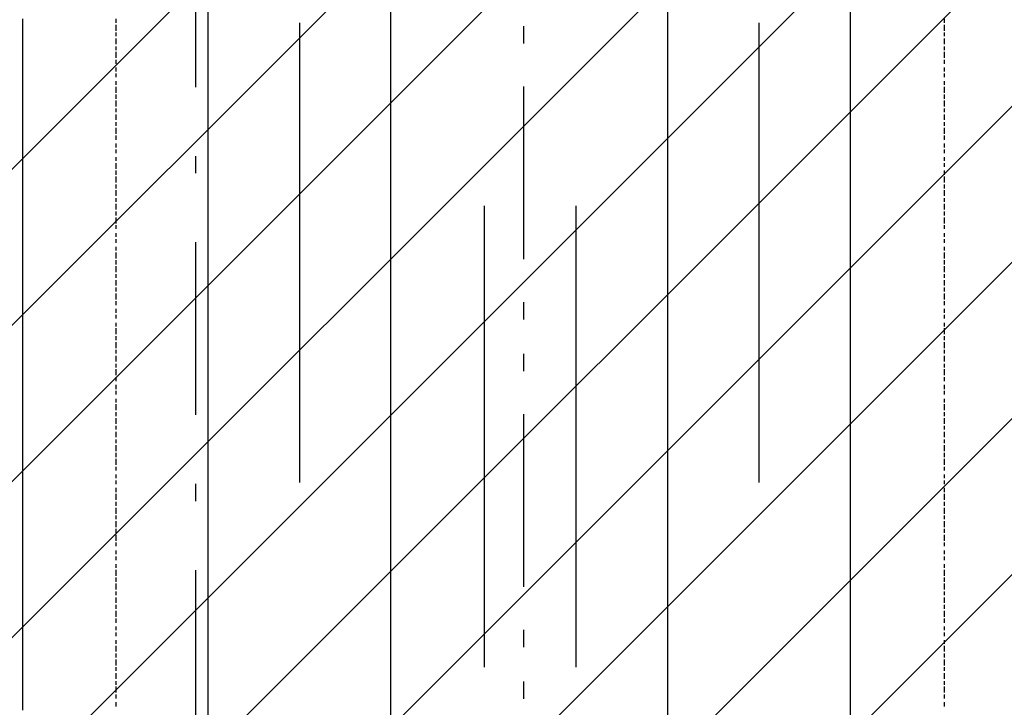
# Model space of a CAD drawing. Extents: x 997 to 109698, y 921 to 94021.
# Tile 465 of 656: x 30603 to 32743, y 40523 to 42018. Entities that reach past the tile are written whole.
import ezdxf

# ---------------------------------------------------------------- set-up
doc = ezdxf.new("R2010")
doc.units = 0
doc.header["$MEASUREMENT"] = 0
for name, color, linetype in [('12', 7, 'CONTINUOUS'), ('28', 7, 'CONTINUOUS'), ('40', 7, 'CONTINUOUS')]:
    doc.layers.add(name, color=color, linetype=linetype)

msp = doc.modelspace()

# ---------------------------------------------------------------- linework, layer by layer
at = {"layer": '12', "color": 5}
for p, q in [((31011.630503, 42459.563401), (31011.630503, 41460.563401)), ((32408.630503, 41460.563401), (32408.630503, 42459.563401)), ((31409.630503, 41062.563401), (31409.630503, 42061.563401)), ((32010.630503, 42061.563401), (32010.630503, 41062.563401)), ((30609.630503, 42006.563401), (30609.630503, 42019.563401)), ((30609.630503, 41998.563401), (30609.630503, 42006.563401)), ((30609.630503, 41989.563401), (30609.630503, 41998.563401)), ((30609.630503, 41976.563401), (30609.630503, 41989.563401)), ((30609.630503, 41968.563401), (30609.630503, 41976.563401)), ((30609.630503, 41959.563401), (30609.630503, 41968.563401)), ((30609.630503, 41947.563401), (30609.630503, 41959.563401)), ((30609.630503, 41938.563401), (30609.630503, 41947.563401)), ((30609.630503, 41926.563401), (30609.630503, 41938.563401)), ((30609.630503, 41917.563401), (30609.630503, 41926.563401)), ((30609.630503, 41909.563401), (30609.630503, 41917.563401)), ((30609.630503, 41896.563401), (30609.630503, 41909.563401)), ((30609.630503, 41888.563401), (30609.630503, 41896.563401)), ((30609.630503, 41879.563401), (30609.630503, 41888.563401)), ((30609.630503, 41866.563401), (30609.630503, 41879.563401)), ((30609.630503, 41858.563401), (30609.630503, 41866.563401)), ((30609.630503, 41849.563401), (30609.630503, 41858.563401)), ((30609.630503, 41837.563401), (30609.630503, 41849.563401)), ((30609.630503, 41828.563401), (30609.630503, 41837.563401)), ((30609.630503, 41816.563401), (30609.630503, 41828.563401)), ((30609.630503, 41807.563401), (30609.630503, 41816.563401)), ((30609.630503, 41799.563401), (30609.630503, 41807.563401)), ((30609.630503, 41786.563401), (30609.630503, 41799.563401)), ((30609.630503, 41777.563401), (30609.630503, 41786.563401)), ((30609.630503, 41769.563401), (30609.630503, 41777.563401)), ((30609.630503, 41756.563401), (30609.630503, 41769.563401)), ((30609.630503, 41748.563401), (30609.630503, 41756.563401)), ((30609.630503, 41739.563401), (30609.630503, 41748.563401)), ((30609.630503, 41727.563401), (30609.630503, 41739.563401)), ((30609.630503, 41718.563401), (30609.630503, 41727.563401)), ((30609.630503, 41705.563401), (30609.630503, 41718.563401)), ((30609.630503, 41697.563401), (30609.630503, 41705.563401)), ((30609.630503, 41689.563401), (30609.630503, 41697.563401)), ((30609.630503, 41676.563401), (30609.630503, 41689.563401)), ((30609.630503, 41667.563401), (30609.630503, 41676.563401)), ((30609.630503, 41659.563401), (30609.630503, 41667.563401)), ((30609.630503, 41646.563401), (30609.630503, 41659.563401)), ((30609.630503, 41638.563401), (30609.630503, 41646.563401)), ((30609.630503, 41629.563401), (30609.630503, 41638.563401)), ((30609.630503, 41617.563401), (30609.630503, 41629.563401)), ((30609.630503, 41608.563401), (30609.630503, 41617.563401)), ((30609.630503, 41595.563401), (30609.630503, 41608.563401)), ((30609.630503, 41587.563401), (30609.630503, 41595.563401)), ((30609.630503, 41578.563401), (30609.630503, 41587.563401)), ((30609.630503, 41566.563401), (30609.630503, 41578.563401)), ((30609.630503, 41557.563401), (30609.630503, 41566.563401)), ((30609.630503, 41549.563401), (30609.630503, 41557.563401)), ((30609.630503, 41536.563401), (30609.630503, 41549.563401)), ((30609.630503, 41528.563401), (30609.630503, 41536.563401)), ((30609.630503, 41519.563401), (30609.630503, 41528.563401)), ((30609.630503, 41507.563401), (30609.630503, 41519.563401)), ((30609.630503, 41498.563401), (30609.630503, 41507.563401)), ((30609.630503, 41485.563401), (30609.630503, 41498.563401)), ((30609.630503, 41477.563401), (30609.630503, 41485.563401)), ((30609.630503, 41468.563401), (30609.630503, 41477.563401)), ((30609.630503, 41456.563401), (30609.630503, 41468.563401)), ((30609.630503, 41447.563401), (30609.630503, 41456.563401)), ((31011.630503, 41460.563401), (31011.630503, 40461.563401)), ((32408.630503, 40461.563401), (32408.630503, 41460.563401)), ((30609.630503, 41439.563401), (30609.630503, 41447.563401)), ((30609.630503, 41426.563401), (30609.630503, 41439.563401)), ((30609.630503, 41418.563401), (30609.630503, 41426.563401)), ((30609.630503, 41409.563401), (30609.630503, 41418.563401)), ((30609.630503, 41396.563401), (30609.630503, 41409.563401)), ((30609.630503, 41388.563401), (30609.630503, 41396.563401)), ((30609.630503, 41380.563401), (30609.630503, 41388.563401)), ((30609.630503, 41367.563401), (30609.630503, 41380.563401)), ((30609.630503, 41358.563401), (30609.630503, 41367.563401)), ((30609.630503, 41346.563401), (30609.630503, 41358.563401)), ((30609.630503, 41337.563401), (30609.630503, 41346.563401)), ((30609.630503, 41329.563401), (30609.630503, 41337.563401)), ((30609.630503, 41316.563401), (30609.630503, 41329.563401)), ((30609.630503, 41308.563401), (30609.630503, 41316.563401)), ((30609.630503, 41299.563401), (30609.630503, 41308.563401)), ((30609.630503, 41286.563401), (30609.630503, 41299.563401)), ((30609.630503, 41278.563401), (30609.630503, 41286.563401)), ((30609.630503, 41269.563401), (30609.630503, 41278.563401)), ((30609.630503, 41257.563401), (30609.630503, 41269.563401)), ((30609.630503, 41248.563401), (30609.630503, 41257.563401)), ((30609.630503, 41236.563401), (30609.630503, 41248.563401)), ((30609.630503, 41227.563401), (30609.630503, 41236.563401)), ((30609.630503, 41219.563401), (30609.630503, 41227.563401)), ((30609.630503, 41206.563401), (30609.630503, 41219.563401)), ((30609.630503, 41198.563401), (30609.630503, 41206.563401)), ((30609.630503, 41189.563401), (30609.630503, 41198.563401)), ((30609.630503, 41176.563401), (30609.630503, 41189.563401)), ((30609.630503, 41168.563401), (30609.630503, 41176.563401)), ((30609.630503, 41159.563401), (30609.630503, 41168.563401)), ((30609.630503, 41147.563401), (30609.630503, 41159.563401)), ((30609.630503, 41138.563401), (30609.630503, 41147.563401)), ((30609.630503, 41126.563401), (30609.630503, 41138.563401)), ((30609.630503, 41117.563401), (30609.630503, 41126.563401)), ((30609.630503, 41109.563401), (30609.630503, 41117.563401)), ((30609.630503, 41096.563401), (30609.630503, 41109.563401)), ((30609.630503, 41087.563401), (30609.630503, 41096.563401)), ((30609.630503, 41079.563401), (30609.630503, 41087.563401)), ((30609.630503, 41066.563401), (30609.630503, 41079.563401)), ((30609.630503, 41058.563401), (30609.630503, 41066.563401)), ((30609.630503, 41049.563401), (30609.630503, 41058.563401)), ((30609.630503, 41037.563401), (30609.630503, 41049.563401)), ((31409.630503, 40063.563401), (31409.630503, 41062.563401)), ((32010.630503, 41062.563401), (32010.630503, 40063.563401)), ((30609.630503, 41028.563401), (30609.630503, 41037.563401)), ((30609.630503, 41015.563401), (30609.630503, 41028.563401)), ((30609.630503, 41007.563401), (30609.630503, 41015.563401)), ((30609.630503, 40999.563401), (30609.630503, 41007.563401)), ((30609.630503, 40986.563401), (30609.630503, 40999.563401)), ((30609.630503, 40977.563401), (30609.630503, 40986.563401)), ((30609.630503, 40969.563401), (30609.630503, 40977.563401)), ((30609.630503, 40956.563401), (30609.630503, 40969.563401)), ((30609.630503, 40948.563401), (30609.630503, 40956.563401)), ((30609.630503, 40939.563401), (30609.630503, 40948.563401)), ((30609.630503, 40927.563401), (30609.630503, 40939.563401)), ((30609.630503, 40918.563401), (30609.630503, 40927.563401)), ((30609.630503, 40905.563401), (30609.630503, 40918.563401)), ((30609.630503, 40897.563401), (30609.630503, 40905.563401)), ((30609.630503, 40888.563401), (30609.630503, 40897.563401)), ((30609.630503, 40876.563401), (30609.630503, 40888.563401)), ((30609.630503, 40867.563401), (30609.630503, 40876.563401)), ((30609.630503, 40859.563401), (30609.630503, 40867.563401)), ((30609.630503, 40846.563401), (30609.630503, 40859.563401)), ((30609.630503, 40838.563401), (30609.630503, 40846.563401)), ((30609.630503, 40829.563401), (30609.630503, 40838.563401)), ((30609.630503, 40816.563401), (30609.630503, 40829.563401)), ((30609.630503, 40808.563401), (30609.630503, 40816.563401)), ((30609.630503, 40795.563401), (30609.630503, 40808.563401)), ((30609.630503, 40787.563401), (30609.630503, 40795.563401)), ((30609.630503, 40778.563401), (30609.630503, 40787.563401)), ((30609.630503, 40766.563401), (30609.630503, 40778.563401)), ((30609.630503, 40757.563401), (30609.630503, 40766.563401)), ((30609.630503, 40749.563401), (30609.630503, 40757.563401)), ((30609.630503, 40736.563401), (30609.630503, 40749.563401)), ((30609.630503, 40728.563401), (30609.630503, 40736.563401)), ((30609.630503, 40719.563401), (30609.630503, 40728.563401)), ((30609.630503, 40706.563401), (30609.630503, 40719.563401)), ((30609.630503, 40698.563401), (30609.630503, 40706.563401)), ((30609.630503, 40690.563401), (30609.630503, 40698.563401)), ((30609.630503, 40677.563401), (30609.630503, 40690.563401)), ((30609.630503, 40668.563401), (30609.630503, 40677.563401)), ((30609.630503, 40656.563401), (30609.630503, 40668.563401)), ((30609.630503, 40647.563401), (30609.630503, 40656.563401)), ((30609.630503, 40639.563401), (30609.630503, 40647.563401)), ((30609.630503, 40626.563401), (30609.630503, 40639.563401)), ((30609.630503, 40618.563401), (30609.630503, 40626.563401)), ((30609.630503, 40609.563401), (30609.630503, 40618.563401)), ((30609.630503, 40596.563401), (30609.630503, 40609.563401)), ((30609.630503, 40588.563401), (30609.630503, 40596.563401)), ((30609.630503, 40579.563401), (30609.630503, 40588.563401)), ((30609.630503, 40567.563401), (30609.630503, 40579.563401)), ((30609.630503, 40558.563401), (30609.630503, 40567.563401)), ((30609.630503, 40546.563401), (30609.630503, 40558.563401)), ((30609.630503, 40537.563401), (30609.630503, 40546.563401)), ((30609.630503, 40529.563401), (30609.630503, 40537.563401)), ((30609.630503, 40516.563401), (30609.630503, 40529.563401))]:
    msp.add_line(p, q, dxfattribs=at)
at = {"layer": '12', "color": 1}
for p, q in [((30812.630503, 42010.563401), (30812.630503, 42019.563401)), ((31210.630503, 42010.563401), (31210.630503, 41011.563401)), ((32209.630503, 41011.563401), (32209.630503, 42010.563401)), ((32611.630503, 42019.563401), (32611.630503, 42010.563401)), ((30812.630503, 41993.563401), (30812.630503, 42006.563401)), ((30812.630503, 41981.563401), (30812.630503, 41989.563401)), ((32611.630503, 42006.563401), (32611.630503, 41993.563401)), ((32611.630503, 41989.563401), (32611.630503, 41981.563401)), ((30812.630503, 41964.563401), (30812.630503, 41976.563401)), ((32611.630503, 41976.563401), (32611.630503, 41964.563401)), ((30812.630503, 41951.563401), (30812.630503, 41959.563401)), ((30812.630503, 41934.563401), (30812.630503, 41947.563401)), ((32611.630503, 41959.563401), (32611.630503, 41951.563401)), ((32611.630503, 41947.563401), (32611.630503, 41934.563401)), ((30812.630503, 41921.563401), (30812.630503, 41930.563401)), ((32611.630503, 41930.563401), (32611.630503, 41921.563401)), ((30812.630503, 41904.563401), (30812.630503, 41913.563401)), ((32611.630503, 41913.563401), (32611.630503, 41904.563401)), ((30812.630503, 41892.563401), (30812.630503, 41900.563401)), ((30812.630503, 41875.563401), (30812.630503, 41883.563401)), ((32611.630503, 41900.563401), (32611.630503, 41892.563401)), ((32611.630503, 41883.563401), (32611.630503, 41875.563401)), ((30812.630503, 41858.563401), (30812.630503, 41871.563401)), ((32611.630503, 41871.563401), (32611.630503, 41858.563401)), ((30812.630503, 41845.563401), (30812.630503, 41854.563401)), ((30812.630503, 41828.563401), (30812.630503, 41841.563401)), ((32611.630503, 41854.563401), (32611.630503, 41845.563401)), ((32611.630503, 41841.563401), (32611.630503, 41828.563401)), ((30812.630503, 41816.563401), (30812.630503, 41824.563401)), ((32611.630503, 41824.563401), (32611.630503, 41816.563401)), ((30812.630503, 41799.563401), (30812.630503, 41811.563401)), ((30812.630503, 41786.563401), (30812.630503, 41794.563401)), ((32611.630503, 41811.563401), (32611.630503, 41799.563401)), ((32611.630503, 41794.563401), (32611.630503, 41786.563401)), ((30812.630503, 41769.563401), (30812.630503, 41782.563401)), ((32611.630503, 41782.563401), (32611.630503, 41769.563401)), ((30812.630503, 41756.563401), (30812.630503, 41765.563401)), ((32611.630503, 41765.563401), (32611.630503, 41756.563401)), ((30812.630503, 41739.563401), (30812.630503, 41748.563401)), ((30812.630503, 41727.563401), (30812.630503, 41735.563401)), ((32611.630503, 41748.563401), (32611.630503, 41739.563401)), ((32611.630503, 41735.563401), (32611.630503, 41727.563401)), ((30812.630503, 41710.563401), (30812.630503, 41718.563401)), ((32611.630503, 41718.563401), (32611.630503, 41710.563401)), ((30812.630503, 41693.563401), (30812.630503, 41705.563401)), ((30812.630503, 41680.563401), (30812.630503, 41689.563401)), ((32611.630503, 41705.563401), (32611.630503, 41697.563401)), ((32611.630503, 41689.563401), (32611.630503, 41680.563401)), ((30812.630503, 41663.563401), (30812.630503, 41676.563401)), ((32611.630503, 41676.563401), (32611.630503, 41663.563401)), ((30812.630503, 41650.563401), (30812.630503, 41659.563401)), ((30812.630503, 41634.563401), (30812.630503, 41646.563401)), ((32611.630503, 41659.563401), (32611.630503, 41650.563401)), ((32611.630503, 41646.563401), (32611.630503, 41634.563401)), ((30812.630503, 41621.563401), (30812.630503, 41629.563401)), ((32611.630503, 41629.563401), (32611.630503, 41621.563401)), ((30812.630503, 41604.563401), (30812.630503, 41617.563401)), ((31612.630503, 40609.563401), (31612.630503, 41612.563401)), ((31811.630503, 41612.563401), (31811.630503, 40609.563401)), ((32611.630503, 41617.563401), (32611.630503, 41604.563401)), ((30812.630503, 41591.563401), (30812.630503, 41600.563401)), ((30812.630503, 41574.563401), (30812.630503, 41587.563401)), ((32611.630503, 41600.563401), (32611.630503, 41591.563401)), ((32611.630503, 41587.563401), (32611.630503, 41574.563401)), ((30812.630503, 41562.563401), (30812.630503, 41570.563401)), ((32611.630503, 41570.563401), (32611.630503, 41562.563401)), ((30812.630503, 41545.563401), (30812.630503, 41553.563401)), ((30812.630503, 41532.563401), (30812.630503, 41540.563401)), ((32611.630503, 41553.563401), (32611.630503, 41545.563401)), ((32611.630503, 41540.563401), (32611.630503, 41532.563401)), ((30812.630503, 41515.563401), (30812.630503, 41523.563401)), ((32611.630503, 41523.563401), (32611.630503, 41515.563401)), ((30812.630503, 41498.563401), (30812.630503, 41511.563401)), ((32611.630503, 41511.563401), (32611.630503, 41498.563401)), ((30812.630503, 41485.563401), (30812.630503, 41494.563401)), ((30812.630503, 41468.563401), (30812.630503, 41481.563401)), ((32611.630503, 41494.563401), (32611.630503, 41485.563401)), ((32611.630503, 41481.563401), (32611.630503, 41468.563401)), ((30812.630503, 41456.563401), (30812.630503, 41464.563401)), ((32611.630503, 41464.563401), (32611.630503, 41456.563401)), ((30812.630503, 41439.563401), (30812.630503, 41451.563401)), ((30812.630503, 41426.563401), (30812.630503, 41435.563401)), ((32611.630503, 41451.563401), (32611.630503, 41439.563401)), ((32611.630503, 41435.563401), (32611.630503, 41426.563401)), ((30812.630503, 41409.563401), (30812.630503, 41422.563401)), ((32611.630503, 41422.563401), (32611.630503, 41409.563401)), ((30812.630503, 41396.563401), (30812.630503, 41405.563401)), ((30812.630503, 41380.563401), (30812.630503, 41388.563401)), ((32611.630503, 41405.563401), (32611.630503, 41396.563401)), ((32611.630503, 41388.563401), (32611.630503, 41380.563401)), ((30812.630503, 41367.563401), (30812.630503, 41375.563401)), ((32611.630503, 41375.563401), (32611.630503, 41367.563401)), ((30812.630503, 41350.563401), (30812.630503, 41358.563401)), ((30812.630503, 41333.563401), (30812.630503, 41346.563401)), ((32611.630503, 41358.563401), (32611.630503, 41350.563401)), ((32611.630503, 41346.563401), (32611.630503, 41333.563401)), ((30812.630503, 41320.563401), (30812.630503, 41329.563401)), ((32611.630503, 41329.563401), (32611.630503, 41320.563401)), ((30812.630503, 41303.563401), (30812.630503, 41316.563401)), ((32611.630503, 41316.563401), (32611.630503, 41303.563401)), ((30812.630503, 41291.563401), (30812.630503, 41299.563401)), ((30812.630503, 41274.563401), (30812.630503, 41286.563401)), ((32611.630503, 41299.563401), (32611.630503, 41291.563401)), ((32611.630503, 41286.563401), (32611.630503, 41274.563401)), ((30812.630503, 41261.563401), (30812.630503, 41269.563401)), ((32611.630503, 41269.563401), (32611.630503, 41261.563401)), ((30812.630503, 41244.563401), (30812.630503, 41257.563401)), ((30812.630503, 41231.563401), (30812.630503, 41240.563401)), ((32611.630503, 41257.563401), (32611.630503, 41244.563401)), ((32611.630503, 41240.563401), (32611.630503, 41231.563401)), ((30812.630503, 41214.563401), (30812.630503, 41223.563401)), ((32611.630503, 41223.563401), (32611.630503, 41214.563401)), ((30812.630503, 41202.563401), (30812.630503, 41210.563401)), ((32611.630503, 41210.563401), (32611.630503, 41202.563401)), ((30812.630503, 41185.563401), (30812.630503, 41193.563401)), ((30812.630503, 41168.563401), (30812.630503, 41181.563401)), ((32611.630503, 41193.563401), (32611.630503, 41185.563401)), ((32611.630503, 41181.563401), (32611.630503, 41168.563401)), ((30812.630503, 41155.563401), (30812.630503, 41164.563401)), ((32611.630503, 41164.563401), (32611.630503, 41155.563401)), ((30812.630503, 41138.563401), (30812.630503, 41151.563401)), ((30812.630503, 41126.563401), (30812.630503, 41134.563401)), ((32611.630503, 41151.563401), (32611.630503, 41138.563401)), ((32611.630503, 41134.563401), (32611.630503, 41126.563401)), ((30812.630503, 41109.563401), (30812.630503, 41121.563401)), ((32611.630503, 41121.563401), (32611.630503, 41109.563401)), ((30812.630503, 41096.563401), (30812.630503, 41104.563401)), ((30812.630503, 41079.563401), (30812.630503, 41092.563401)), ((32611.630503, 41104.563401), (32611.630503, 41096.563401)), ((32611.630503, 41092.563401), (32611.630503, 41079.563401)), ((30812.630503, 41066.563401), (30812.630503, 41075.563401)), ((32611.630503, 41075.563401), (32611.630503, 41066.563401)), ((30812.630503, 41049.563401), (30812.630503, 41062.563401)), ((30812.630503, 41037.563401), (30812.630503, 41045.563401)), ((32611.630503, 41062.563401), (32611.630503, 41049.563401)), ((32611.630503, 41045.563401), (32611.630503, 41037.563401)), ((30812.630503, 41020.563401), (30812.630503, 41028.563401)), ((32611.630503, 41028.563401), (32611.630503, 41020.563401)), ((30812.630503, 41007.563401), (30812.630503, 41015.563401)), ((32611.630503, 41015.563401), (32611.630503, 41007.563401)), ((30812.630503, 40990.563401), (30812.630503, 40999.563401)), ((30812.630503, 40973.563401), (30812.630503, 40986.563401)), ((32611.630503, 40999.563401), (32611.630503, 40990.563401)), ((32611.630503, 40986.563401), (32611.630503, 40973.563401)), ((30812.630503, 40960.563401), (30812.630503, 40969.563401)), ((32611.630503, 40969.563401), (32611.630503, 40960.563401)), ((30812.630503, 40943.563401), (30812.630503, 40956.563401)), ((30812.630503, 40931.563401), (30812.630503, 40939.563401)), ((32611.630503, 40956.563401), (32611.630503, 40943.563401)), ((32611.630503, 40939.563401), (32611.630503, 40931.563401)), ((30812.630503, 40914.563401), (30812.630503, 40927.563401)), ((32611.630503, 40927.563401), (32611.630503, 40914.563401)), ((30812.630503, 40901.563401), (30812.630503, 40910.563401)), ((30812.630503, 40884.563401), (30812.630503, 40897.563401)), ((32611.630503, 40910.563401), (32611.630503, 40901.563401)), ((32611.630503, 40897.563401), (32611.630503, 40884.563401)), ((30812.630503, 40872.563401), (30812.630503, 40880.563401)), ((32611.630503, 40880.563401), (32611.630503, 40872.563401)), ((30812.630503, 40855.563401), (30812.630503, 40863.563401)), ((32611.630503, 40863.563401), (32611.630503, 40855.563401)), ((30812.630503, 40842.563401), (30812.630503, 40850.563401)), ((30812.630503, 40825.563401), (30812.630503, 40833.563401)), ((32611.630503, 40850.563401), (32611.630503, 40842.563401)), ((32611.630503, 40833.563401), (32611.630503, 40825.563401)), ((30812.630503, 40808.563401), (30812.630503, 40821.563401)), ((32611.630503, 40821.563401), (32611.630503, 40808.563401)), ((30812.630503, 40795.563401), (30812.630503, 40804.563401)), ((30812.630503, 40778.563401), (30812.630503, 40791.563401)), ((32611.630503, 40804.563401), (32611.630503, 40795.563401)), ((32611.630503, 40791.563401), (32611.630503, 40778.563401)), ((30812.630503, 40766.563401), (30812.630503, 40774.563401)), ((32611.630503, 40774.563401), (32611.630503, 40766.563401)), ((30812.630503, 40749.563401), (30812.630503, 40761.563401)), ((32611.630503, 40761.563401), (32611.630503, 40749.563401)), ((30812.630503, 40736.563401), (30812.630503, 40745.563401)), ((30812.630503, 40719.563401), (30812.630503, 40732.563401)), ((32611.630503, 40745.563401), (32611.630503, 40736.563401)), ((32611.630503, 40732.563401), (32611.630503, 40719.563401)), ((30812.630503, 40706.563401), (30812.630503, 40715.563401)), ((32611.630503, 40715.563401), (32611.630503, 40706.563401)), ((30812.630503, 40690.563401), (30812.630503, 40698.563401)), ((30812.630503, 40677.563401), (30812.630503, 40685.563401)), ((32611.630503, 40698.563401), (32611.630503, 40690.563401)), ((32611.630503, 40685.563401), (32611.630503, 40677.563401)), ((30812.630503, 40660.563401), (30812.630503, 40668.563401)), ((32611.630503, 40668.563401), (32611.630503, 40660.563401)), ((30812.630503, 40643.563401), (30812.630503, 40656.563401)), ((30812.630503, 40630.563401), (30812.630503, 40639.563401)), ((32611.630503, 40656.563401), (32611.630503, 40643.563401)), ((32611.630503, 40639.563401), (32611.630503, 40630.563401)), ((30812.630503, 40613.563401), (30812.630503, 40626.563401)), ((32611.630503, 40626.563401), (32611.630503, 40613.563401)), ((30812.630503, 40601.563401), (30812.630503, 40609.563401)), ((30812.630503, 40584.563401), (30812.630503, 40596.563401)), ((32611.630503, 40609.563401), (32611.630503, 40601.563401)), ((32611.630503, 40596.563401), (32611.630503, 40584.563401)), ((30812.630503, 40571.563401), (30812.630503, 40579.563401)), ((32611.630503, 40579.563401), (32611.630503, 40571.563401)), ((30812.630503, 40554.563401), (30812.630503, 40567.563401)), ((32611.630503, 40567.563401), (32611.630503, 40554.563401)), ((30812.630503, 40541.563401), (30812.630503, 40550.563401)), ((30812.630503, 40524.563401), (30812.630503, 40533.563401)), ((32611.630503, 40550.563401), (32611.630503, 40541.563401)), ((32611.630503, 40533.563401), (32611.630503, 40524.563401))]:
    msp.add_line(p, q, dxfattribs=at)
at = {"layer": '28', "color": 2}
for p, q in [((24264.419771, 35370.953237), (36822.636205, 47929.169671)), ((24603.831026, 35370.953237), (36822.636205, 47589.758416)), ((24943.242281, 35370.953237), (36822.636205, 47250.347161)), ((25282.653536, 35370.953237), (36822.636205, 46910.935906)), ((25622.064791, 35370.953237), (36822.636205, 46571.524651)), ((25961.476046, 35370.953237), (36822.636205, 46232.113396)), ((26300.887301, 35370.953237), (36822.636205, 45892.702141)), ((26640.298556, 35370.953237), (36822.636205, 45553.290886)), ((26979.709811, 35370.953237), (36822.636205, 45213.879632)), ((27319.121066, 35370.953237), (36822.636205, 44874.468377))]:
    msp.add_line(p, q, dxfattribs=at)
at = {"layer": '28', "color": 4}
for p, q in [((30985.630503, 41871.063401), (30985.630503, 42246.063401)), ((30985.630503, 41158.563401), (30985.630503, 41533.563401)), ((30985.630503, 40446.063401), (30985.630503, 40821.063401))]:
    msp.add_line(p, q, dxfattribs=at)
at = {"layer": '28', "color": 4, "linetype": 'Continuous'}
for p, q in [((30985.630503, 41683.563401), (30985.630503, 41721.063401)), ((30985.630503, 40971.063401), (30985.630503, 41008.563401))]:
    msp.add_line(p, q, dxfattribs=at)
at = {"layer": '40', "color": 8, "linetype": 'Continuous'}
for p, q in [((31697.636205, 42003.454238), (31697.636205, 41965.954238)), ((31697.636205, 41872.204238), (31697.636205, 41497.204238)), ((31697.636205, 41403.454238), (31697.636205, 41365.954238)), ((31697.636205, 41290.954238), (31697.636205, 41253.454238)), ((31697.636205, 41159.704238), (31697.636205, 40784.704238)), ((31697.636205, 40690.954238), (31697.636205, 40653.454238)), ((31697.636205, 40578.454238), (31697.636205, 40540.954238))]:
    msp.add_line(p, q, dxfattribs=at)

doc.saveas('drawing.dxf')
